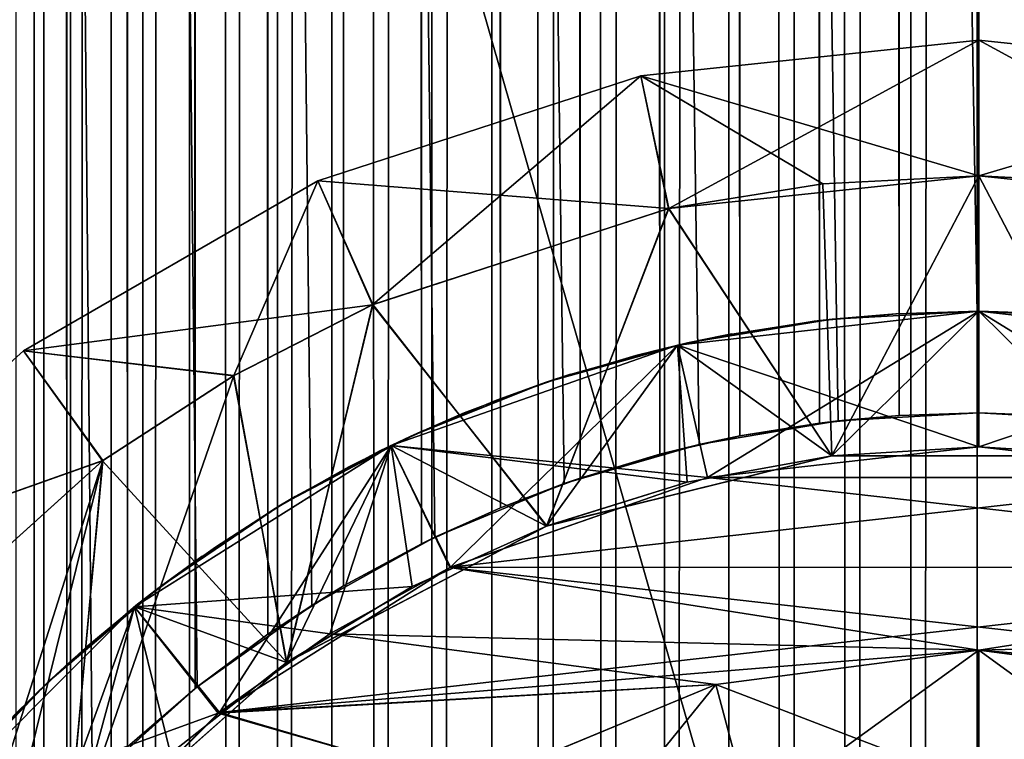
# Model space of a CAD drawing. Header units: millimetres. Extents: x -41 to 11, y -3 to 963.
# Tile 261 of 656: x -3.54 to 0.09, y 63.42 to 66.08. Entities that reach past the tile are written whole.
import ezdxf

# ---------------------------------------------------------------- set-up
doc = ezdxf.new("R2010")
doc.units = ezdxf.units.MM
doc.header["$LTSCALE"] = 65.185185
for name, color, linetype in [('33', 7, 'CONTINUOUS'), ('3400', 7, 'CONTINUOUS'), ('3402', 7, 'CONTINUOUS'), ('3420', 7, 'CONTINUOUS'), ('3429', 7, 'CONTINUOUS'), ('3485', 7, 'CONTINUOUS'), ('3487', 7, 'CONTINUOUS'), ('3499', 7, 'CONTINUOUS'), ('35', 7, 'CONTINUOUS'), ('3513', 7, 'CONTINUOUS'), ('3514', 7, 'CONTINUOUS'), ('3543', 7, 'CONTINUOUS'), ('3544', 7, 'CONTINUOUS'), ('3545', 7, 'CONTINUOUS'), ('39', 7, 'CONTINUOUS'), ('40', 7, 'CONTINUOUS'), ('41', 7, 'CONTINUOUS'), ('45', 7, 'CONTINUOUS'), ('46', 7, 'CONTINUOUS'), ('47', 7, 'CONTINUOUS'), ('50', 7, 'CONTINUOUS'), ('51', 7, 'CONTINUOUS'), ('52', 7, 'CONTINUOUS'), ('53', 7, 'CONTINUOUS'), ('54', 7, 'CONTINUOUS'), ('55', 7, 'CONTINUOUS'), ('56', 7, 'CONTINUOUS'), ('57', 7, 'CONTINUOUS'), ('58', 7, 'CONTINUOUS'), ('59', 7, 'CONTINUOUS'), ('62', 7, 'CONTINUOUS'), ('63', 7, 'CONTINUOUS')]:
    doc.layers.add(name, color=color, linetype=linetype)

msp = doc.modelspace()

# ---------------------------------------------------------------- linework, layer by layer
at = {"layer": '33', "linetype": 'Continuous'}
for points in [[(0, 64.5, -3.25), (-1.0012, 64.3872, -3.25), (1.0013, 64.3872, -3.25), (0, 64.5, -3.25)], [(-1.0012, 64.3872, -3.25), (-1.9505, 64.0553, -3.25), (1.0013, 64.3872, -3.25), (-1.0012, 64.3872, -3.25)], [(1.0013, 64.3872, -3.25), (-1.9505, 64.0553, -3.25), (1.9527, 64.0542, -3.25), (1.0013, 64.3872, -3.25)], [(-1.9505, 64.0553, -3.25), (-2.8037, 63.5198, -3.25), (1.9527, 64.0542, -3.25), (-1.9505, 64.0553, -3.25)], [(1.9527, 64.0542, -3.25), (-2.8037, 63.5198, -3.25), (0, 63.75, -3.25), (1.9527, 64.0542, -3.25)], [(2.3955, 63.8094, -3.25), (1.9527, 64.0542, -3.25), (0, 63.75, -3.25), (2.3955, 63.8094, -3.25)], [(0.9704, 63.6222, -3.25), (2.3955, 63.8094, -3.25), (0, 63.75, -3.25), (0.9704, 63.6222, -3.25)], [(0, 63.75, -3.25), (-2.8037, 63.5198, -3.25), (-0.9706, 63.6222, -3.25), (0, 63.75, -3.25)], [(-0.9706, 63.6222, -3.25), (-2.8037, 63.5198, -3.25), (-1.8755, 63.2473, -3.25), (-0.9706, 63.6222, -3.25)], [(-2.8037, 63.5198, -3.25), (-3.5167, 62.8076, -3.25), (-1.8755, 63.2473, -3.25), (-2.8037, 63.5198, -3.25)]]:
    msp.add_3dface(points, dxfattribs=at)
at = {"layer": '3400', "linetype": 'Continuous'}
for points in [[(9.125, 102.5, -93.5), (9.125, 17.5, -93.5), (-40.875, 102.5, -93.5), (9.125, 102.5, -93.5)], [(9.125, 17.5, -93.5), (-40.875, 17.5, -93.5), (-40.875, 102.5, -93.5), (9.125, 17.5, -93.5)]]:
    msp.add_3dface(points, dxfattribs=at)
at = {"layer": '3402', "linetype": 'Continuous'}
for points in [[(-40.875, 17.5, -8.5), (9.125, 102.5, -8.5), (-40.875, 102.5, -8.5), (-40.875, 17.5, -8.5)], [(9.125, 17.5, -8.5), (9.125, 102.5, -8.5), (-40.875, 17.5, -8.5), (9.125, 17.5, -8.5)]]:
    msp.add_3dface(points, dxfattribs=at)
at = {"layer": '3420', "linetype": 'Continuous'}
for points in [[(-11.275, 21, -12), (-11.275, 99, -12), (11.125, 21, -12), (-11.275, 21, -12)], [(-11.275, 99, -12), (11.125, 99, -12), (11.125, 21, -12), (-11.275, 99, -12)]]:
    msp.add_3dface(points, dxfattribs=at)
at = {"layer": '3429', "linetype": 'Continuous'}
for points in [[(-11.275, 21, -90), (11.125, 21, -90), (11.125, 99, -90), (-11.275, 21, -90)], [(-11.275, 99, -90), (-11.275, 21, -90), (11.125, 99, -90), (-11.275, 99, -90)]]:
    msp.add_3dface(points, dxfattribs=at)
at = {"layer": '3485', "linetype": 'Continuous'}
for points in [[(-3.3669, 63.1709, -2.1596), (-3.5552, 617.0417, -1.8332), (-3.5557, 62.9576, -1.8321), (-3.3669, 63.1709, -2.1596)], [(-3.366, 616.8282, -2.161), (-3.5552, 617.0417, -1.8332), (-3.3669, 63.1709, -2.1596), (-3.366, 616.8282, -2.161)], [(-3.1431, 63.3929, -2.4741), (-3.366, 616.8282, -2.161), (-3.3669, 63.1709, -2.1596), (-3.1431, 63.3929, -2.4741)], [(-3.1421, 616.6063, -2.4753), (-3.366, 616.8282, -2.161), (-3.1431, 63.3929, -2.4741), (-3.1421, 616.6063, -2.4753)], [(-2.8929, 63.6085, -2.7624), (-3.1421, 616.6063, -2.4753), (-3.1431, 63.3929, -2.4741), (-2.8929, 63.6085, -2.7624)], [(-2.8921, 616.3908, -2.7633), (-3.1421, 616.6063, -2.4753), (-2.8929, 63.6085, -2.7624), (-2.8921, 616.3908, -2.7633)], [(-2.6248, 63.808, -3.0184), (-2.8921, 616.3908, -2.7633), (-2.8929, 63.6085, -2.7624), (-2.6248, 63.808, -3.0184)], [(-2.6241, 616.1915, -3.019), (-2.8921, 616.3908, -2.7633), (-2.6248, 63.808, -3.0184), (-2.6241, 616.1915, -3.019)], [(-2.3448, 63.9866, -3.2407), (-2.6241, 616.1915, -3.019), (-2.6248, 63.808, -3.0184), (-2.3448, 63.9866, -3.2407)], [(-2.3442, 616.0131, -3.2411), (-2.6241, 616.1915, -3.019), (-2.3448, 63.9866, -3.2407), (-2.3442, 616.0131, -3.2411)], [(-2.0573, 64.1422, -3.4304), (-2.3442, 616.0131, -3.2411), (-2.3448, 63.9866, -3.2407), (-2.0573, 64.1422, -3.4304)], [(-2.0569, 615.8576, -3.4306), (-2.3442, 616.0131, -3.2411), (-2.0573, 64.1422, -3.4304), (-2.0569, 615.8576, -3.4306)], [(-1.7656, 64.2747, -3.5892), (-2.0569, 615.8576, -3.4306), (-2.0573, 64.1422, -3.4304), (-1.7656, 64.2747, -3.5892)], [(-1.7653, 615.7252, -3.5894), (-2.0569, 615.8576, -3.4306), (-1.7656, 64.2747, -3.5892), (-1.7653, 615.7252, -3.5894)], [(-1.4718, 64.3846, -3.7194), (-1.7653, 615.7252, -3.5894), (-1.7656, 64.2747, -3.5892), (-1.4718, 64.3846, -3.7194)], [(-1.4715, 615.6153, -3.7195), (-1.7653, 615.7252, -3.5894), (-1.4718, 64.3846, -3.7194), (-1.4715, 615.6153, -3.7195)], [(-1.1771, 64.4727, -3.8229), (-1.4715, 615.6153, -3.7195), (-1.4718, 64.3846, -3.7194), (-1.1771, 64.4727, -3.8229)], [(-1.1769, 615.5272, -3.823), (-1.4715, 615.6153, -3.7195), (-1.1771, 64.4727, -3.8229), (-1.1769, 615.5272, -3.823)], [(-0.8823, 64.5401, -3.9015), (-1.1769, 615.5272, -3.823), (-1.1771, 64.4727, -3.8229), (-0.8823, 64.5401, -3.9015)], [(-0.8821, 615.4599, -3.9015), (-1.1769, 615.5272, -3.823), (-0.8823, 64.5401, -3.9015), (-0.8821, 615.4599, -3.9015)], [(-0.5879, 64.5875, -3.9566), (-0.8821, 615.4599, -3.9015), (-0.8823, 64.5401, -3.9015), (-0.5879, 64.5875, -3.9566)], [(-0.5877, 615.4125, -3.9566), (-0.8821, 615.4599, -3.9015), (-0.5879, 64.5875, -3.9566), (-0.5877, 615.4125, -3.9566)], [(-0.2938, 64.6157, -3.9892), (-0.5877, 615.4125, -3.9566), (-0.5879, 64.5875, -3.9566), (-0.2938, 64.6157, -3.9892)], [(-0.2937, 615.3843, -3.9892), (-0.5877, 615.4125, -3.9566), (-0.2938, 64.6157, -3.9892), (-0.2937, 615.3843, -3.9892)], [(0, 64.625, -4), (-0.2937, 615.3843, -3.9892), (-0.2938, 64.6157, -3.9892), (0, 64.625, -4)], [(0, 615.375, -4), (-0.2937, 615.3843, -3.9892), (0, 64.625, -4), (0, 615.375, -4)], [(0.3232, 615.3863, -3.9869), (0, 615.375, -4), (0.3535, 64.6115, -3.9844), (0.3232, 615.3863, -3.9869)], [(0.3535, 64.6115, -3.9844), (0, 615.375, -4), (0, 64.625, -4), (0.3535, 64.6115, -3.9844)], [(-3.4718, 1, 1.9867), (-3.6592, 1, 1.6157), (-3.5557, 337.0424, 1.8321), (-3.4718, 1, 1.9867)], [(-3.3669, 336.8291, 2.1596), (-3.4718, 1, 1.9867), (-3.5557, 337.0424, 1.8321), (-3.3669, 336.8291, 2.1596)], [(-3.3501, 1, 2.1855), (-3.4718, 1, 1.9867), (-3.3669, 336.8291, 2.1596), (-3.3501, 1, 2.1855)], [(-3.1431, 336.6071, 2.4741), (-3.3501, 1, 2.1855), (-3.3669, 336.8291, 2.1596), (-3.1431, 336.6071, 2.4741)], [(-3.2171, 1, 2.377), (-3.3501, 1, 2.1855), (-3.1431, 336.6071, 2.4741), (-3.2171, 1, 2.377)], [(-3.0732, 1, 2.5603), (-3.2171, 1, 2.377), (-3.1431, 336.6071, 2.4741), (-3.0732, 1, 2.5603)], [(-2.8929, 336.3915, 2.7624), (-3.0732, 1, 2.5603), (-3.1431, 336.6071, 2.4741), (-2.8929, 336.3915, 2.7624)], [(-2.9189, 1, 2.735), (-3.0732, 1, 2.5603), (-2.8929, 336.3915, 2.7624), (-2.9189, 1, 2.735)], [(-2.7546, 1, 2.9004), (-2.9189, 1, 2.735), (-2.8929, 336.3915, 2.7624), (-2.7546, 1, 2.9004)], [(-2.6248, 336.192, 3.0184), (-2.7546, 1, 2.9004), (-2.8929, 336.3915, 2.7624), (-2.6248, 336.192, 3.0184)], [(-2.581, 1, 3.0559), (-2.7546, 1, 2.9004), (-2.6248, 336.192, 3.0184), (-2.581, 1, 3.0559)], [(-2.3448, 336.0134, 3.2407), (-2.581, 1, 3.0559), (-2.6248, 336.192, 3.0184), (-2.3448, 336.0134, 3.2407)], [(-2.3986, 1, 3.2011), (-2.581, 1, 3.0559), (-2.3448, 336.0134, 3.2407), (-2.3986, 1, 3.2011)], [(-2.208, 1, 3.3354), (-2.3986, 1, 3.2011), (-2.3448, 336.0134, 3.2407), (-2.208, 1, 3.3354)], [(-2.0573, 335.8578, 3.4304), (-2.208, 1, 3.3354), (-2.3448, 336.0134, 3.2407), (-2.0573, 335.8578, 3.4304)], [(-2.01, 1, 3.4583), (-2.208, 1, 3.3354), (-2.0573, 335.8578, 3.4304), (-2.01, 1, 3.4583)], [(-1.7656, 335.7253, 3.5892), (-2.01, 1, 3.4583), (-2.0573, 335.8578, 3.4304), (-1.7656, 335.7253, 3.5892)], [(-1.8051, 1, 3.5695), (-2.01, 1, 3.4583), (-1.7656, 335.7253, 3.5892), (-1.8051, 1, 3.5695)], [(-1.5941, 1, 3.6686), (-1.8051, 1, 3.5695), (-1.7656, 335.7253, 3.5892), (-1.5941, 1, 3.6686)], [(-1.4718, 335.6154, 3.7194), (-1.5941, 1, 3.6686), (-1.7656, 335.7253, 3.5892), (-1.4718, 335.6154, 3.7194)], [(-1.3777, 1, 3.7553), (-1.5941, 1, 3.6686), (-1.4718, 335.6154, 3.7194), (-1.3777, 1, 3.7553)], [(-1.1771, 335.5273, 3.8229), (-1.3777, 1, 3.7553), (-1.4718, 335.6154, 3.7194), (-1.1771, 335.5273, 3.8229)], [(-1.1566, 1, 3.8291), (-1.3777, 1, 3.7553), (-1.1771, 335.5273, 3.8229), (-1.1566, 1, 3.8291)], [(-0.8823, 335.4599, 3.9015), (-1.1566, 1, 3.8291), (-1.1771, 335.5273, 3.8229), (-0.8823, 335.4599, 3.9015)], [(-0.9316, 1, 3.89), (-1.1566, 1, 3.8291), (-0.8823, 335.4599, 3.9015), (-0.9316, 1, 3.89)], [(-0.7034, 1, 3.9377), (-0.9316, 1, 3.89), (-0.8823, 335.4599, 3.9015), (-0.7034, 1, 3.9377)], [(-0.5879, 335.4125, 3.9566), (-0.7034, 1, 3.9377), (-0.8823, 335.4599, 3.9015), (-0.5879, 335.4125, 3.9566)], [(-0.4729, 1, 3.972), (-0.7034, 1, 3.9377), (-0.5879, 335.4125, 3.9566), (-0.4729, 1, 3.972)], [(-0.2938, 335.3843, 3.9892), (-0.4729, 1, 3.972), (-0.5879, 335.4125, 3.9566), (-0.2938, 335.3843, 3.9892)], [(-0.2407, 1, 3.9928), (-0.4729, 1, 3.972), (-0.2938, 335.3843, 3.9892), (-0.2407, 1, 3.9928)], [(0, 335.375, 4), (-0.2407, 1, 3.9928), (-0.2938, 335.3843, 3.9892), (0, 335.375, 4)], [(-0.0077, 1, 4), (-0.2407, 1, 3.9928), (0, 335.375, 4), (-0.0077, 1, 4)], [(0.2253, 1, 3.9936), (-0.0077, 1, 4), (0, 335.375, 4), (0.2253, 1, 3.9936)], [(0.3535, 335.3885, 3.9844), (0.2253, 1, 3.9936), (0, 335.375, 4), (0.3535, 335.3885, 3.9844)]]:
    msp.add_3dface(points, dxfattribs=at)
at = {"layer": '3487', "linetype": 'Continuous'}
for points in [[(4.5962, 339.485, 8), (-7, 1, 8), (4.625, 340.0023, 8), (4.5962, 339.485, 8)], [(-7, 1, 8), (7, 1, 8), (4.625, 340.0023, 8), (-7, 1, 8)], [(4.5097, 338.9738, 8), (-7, 1, 8), (4.5962, 339.485, 8), (4.5097, 338.9738, 8)], [(4.3663, 338.4749, 8), (-7, 1, 8), (4.5097, 338.9738, 8), (4.3663, 338.4749, 8)], [(4.1676, 337.9947, 8), (-7, 1, 8), (4.3663, 338.4749, 8), (4.1676, 337.9947, 8)], [(3.9164, 337.5399, 8), (-7, 1, 8), (4.1676, 337.9947, 8), (3.9164, 337.5399, 8)], [(3.6166, 337.1171, 8), (-7, 1, 8), (3.9164, 337.5399, 8), (3.6166, 337.1171, 8)], [(-3.6175, 337.1183, 8), (-7, 1, 8), (-3.2729, 336.7322, 8), (-3.6175, 337.1183, 8)], [(3.2717, 336.731, 8), (-7, 1, 8), (3.6166, 337.1171, 8), (3.2717, 336.731, 8)], [(-3.2729, 336.7322, 8), (-7, 1, 8), (-2.886, 336.3859, 8), (-3.2729, 336.7322, 8)], [(2.8846, 336.3848, 8), (-7, 1, 8), (3.2717, 336.731, 8), (2.8846, 336.3848, 8)], [(-2.886, 336.3859, 8), (-7, 1, 8), (-2.4626, 336.0852, 8), (-2.886, 336.3859, 8)], [(2.4611, 336.0842, 8), (-7, 1, 8), (2.8846, 336.3848, 8), (2.4611, 336.0842, 8)], [(-2.4626, 336.0852, 8), (-7, 1, 8), (-2.0084, 335.8338, 8), (-2.4626, 336.0852, 8)], [(2.0067, 335.833, 8), (-7, 1, 8), (2.4611, 336.0842, 8), (2.0067, 335.833, 8)], [(-2.0084, 335.8338, 8), (-7, 1, 8), (-1.5304, 335.6356, 8), (-2.0084, 335.8338, 8)], [(1.5284, 335.6349, 8), (-7, 1, 8), (2.0067, 335.833, 8), (1.5284, 335.6349, 8)], [(-1.5304, 335.6356, 8), (-7, 1, 8), (-1.0319, 335.4916, 8), (-1.5304, 335.6356, 8)], [(1.0298, 335.4911, 8), (-7, 1, 8), (1.5284, 335.6349, 8), (1.0298, 335.4911, 8)], [(-1.0319, 335.4916, 8), (-7, 1, 8), (-0.5195, 335.4043, 8), (-1.0319, 335.4916, 8)], [(0.518, 335.4041, 8), (-7, 1, 8), (1.0298, 335.4911, 8), (0.518, 335.4041, 8)], [(-7, 1, 8), (0, 335.375, 8), (-0.5195, 335.4043, 8), (-7, 1, 8)], [(0, 335.375, 8), (-7, 1, 8), (0.518, 335.4041, 8), (0, 335.375, 8)]]:
    msp.add_3dface(points, dxfattribs=at)
at = {"layer": '3499', "linetype": 'Continuous'}
for points in [[(-1.0319, 64.5084, -8), (-7, 480, -8), (-0.5195, 64.5957, -8), (-1.0319, 64.5084, -8)], [(-1.5304, 64.3644, -8), (-7, 480, -8), (-1.0319, 64.5084, -8), (-1.5304, 64.3644, -8)], [(4.3663, 61.5251, -8), (-7, 480, -8), (4.5097, 61.0262, -8), (4.3663, 61.5251, -8)], [(4.1676, 62.0053, -8), (-7, 480, -8), (4.3663, 61.5251, -8), (4.1676, 62.0053, -8)], [(3.9164, 62.4601, -8), (-7, 480, -8), (4.1676, 62.0053, -8), (3.9164, 62.4601, -8)], [(3.6166, 62.8829, -8), (-7, 480, -8), (3.9164, 62.4601, -8), (3.6166, 62.8829, -8)], [(3.2717, 63.269, -8), (-7, 480, -8), (3.6166, 62.8829, -8), (3.2717, 63.269, -8)], [(2.8846, 63.6152, -8), (-7, 480, -8), (3.2717, 63.269, -8), (2.8846, 63.6152, -8)], [(2.4611, 63.9158, -8), (-7, 480, -8), (2.8846, 63.6152, -8), (2.4611, 63.9158, -8)], [(-2.4626, 63.9148, -8), (-7, 480, -8), (-2.0084, 64.1662, -8), (-2.4626, 63.9148, -8)], [(-2.0084, 64.1662, -8), (-7, 480, -8), (-1.5304, 64.3644, -8), (-2.0084, 64.1662, -8)], [(2.0067, 64.167, -8), (-7, 480, -8), (2.4611, 63.9158, -8), (2.0067, 64.167, -8)], [(4.5097, 61.0262, -8), (-7, 480, -8), (4.5962, 60.515, -8), (4.5097, 61.0262, -8)], [(-3.6175, 62.8817, -8), (-7, 480, -8), (-3.2729, 63.2678, -8), (-3.6175, 62.8817, -8)], [(-3.2729, 63.2678, -8), (-7, 480, -8), (-2.886, 63.6141, -8), (-3.2729, 63.2678, -8)], [(-2.886, 63.6141, -8), (-7, 480, -8), (-2.4626, 63.9148, -8), (-2.886, 63.6141, -8)], [(4.5962, 60.515, -8), (-7, 480, -8), (4.625, 59.9977, -8), (4.5962, 60.515, -8)], [(1.5284, 64.3651, -8), (-7, 480, -8), (2.0067, 64.167, -8), (1.5284, 64.3651, -8)], [(1.0298, 64.5089, -8), (-7, 480, -8), (1.5284, 64.3651, -8), (1.0298, 64.5089, -8)], [(0.518, 64.5959, -8), (-7, 480, -8), (1.0298, 64.5089, -8), (0.518, 64.5959, -8)], [(-7, 480, -8), (0, 64.625, -8), (-0.5195, 64.5957, -8), (-7, 480, -8)], [(0, 64.625, -8), (-7, 480, -8), (0.518, 64.5959, -8), (0, 64.625, -8)], [(-7, 480, -8), (7, 1, -8), (4.625, 59.9977, -8), (-7, 480, -8)], [(7, 480, -8), (7, 1, -8), (-7, 480, -8), (7, 480, -8)]]:
    msp.add_3dface(points, dxfattribs=at)
at = {"layer": '35', "linetype": 'Continuous'}
for points in [[(0, 63.75, -3.25), (-0.9706, 63.6222, -3.25), (0, 63.25, -3.75), (0, 63.75, -3.25)], [(0, 63.75, -3.25), (0, 63.25, -3.75), (0.8412, 63.1393, -3.75), (0, 63.75, -3.25)], [(0.9704, 63.6222, -3.25), (0, 63.75, -3.25), (0.8412, 63.1393, -3.75), (0.9704, 63.6222, -3.25)], [(-0.9706, 63.6222, -3.25), (-1.8755, 63.2473, -3.25), (-1.625, 62.8146, -3.75), (-0.9706, 63.6222, -3.25)], [(-0.9706, 63.6222, -3.25), (-1.625, 62.8146, -3.75), (-0.8412, 63.1393, -3.75), (-0.9706, 63.6222, -3.25)], [(0, 63.25, -3.75), (-0.9706, 63.6222, -3.25), (-0.8412, 63.1393, -3.75), (0, 63.25, -3.75)]]:
    msp.add_3dface(points, dxfattribs=at)
at = {"layer": '3513', "linetype": 'Continuous'}
for points in [[(0, 64.625, -4), (0, 64.625, -8), (0.518, 64.5959, -8), (0, 64.625, -4)], [(0.3535, 64.6115, -3.9844), (0, 64.625, -4), (0.518, 64.5959, -8), (0.3535, 64.6115, -3.9844)]]:
    msp.add_3dface(points, dxfattribs=at)
at = {"layer": '3514', "linetype": 'Continuous'}
for points in [[(-0.2938, 64.6157, -3.9892), (-0.5879, 64.5875, -3.9566), (-0.5195, 64.5957, -8), (-0.2938, 64.6157, -3.9892)], [(0, 64.625, -8), (-0.2938, 64.6157, -3.9892), (-0.5195, 64.5957, -8), (0, 64.625, -8)], [(0, 64.625, -4), (-0.2938, 64.6157, -3.9892), (0, 64.625, -8), (0, 64.625, -4)], [(-0.8823, 64.5401, -3.9015), (-1.0319, 64.5084, -8), (-0.5195, 64.5957, -8), (-0.8823, 64.5401, -3.9015)], [(-0.5879, 64.5875, -3.9566), (-0.8823, 64.5401, -3.9015), (-0.5195, 64.5957, -8), (-0.5879, 64.5875, -3.9566)], [(-0.8823, 64.5401, -3.9015), (-1.1771, 64.4727, -3.8229), (-1.0319, 64.5084, -8), (-0.8823, 64.5401, -3.9015)], [(-1.4718, 64.3846, -3.7194), (-1.5304, 64.3644, -8), (-1.0319, 64.5084, -8), (-1.4718, 64.3846, -3.7194)], [(-1.1771, 64.4727, -3.8229), (-1.4718, 64.3846, -3.7194), (-1.0319, 64.5084, -8), (-1.1771, 64.4727, -3.8229)], [(-1.4718, 64.3846, -3.7194), (-1.7656, 64.2747, -3.5892), (-1.5304, 64.3644, -8), (-1.4718, 64.3846, -3.7194)], [(-1.7656, 64.2747, -3.5892), (-2.0084, 64.1662, -8), (-1.5304, 64.3644, -8), (-1.7656, 64.2747, -3.5892)], [(-1.7656, 64.2747, -3.5892), (-2.0573, 64.1422, -3.4304), (-2.0084, 64.1662, -8), (-1.7656, 64.2747, -3.5892)], [(-2.3448, 63.9866, -3.2407), (-2.4626, 63.9148, -8), (-2.0084, 64.1662, -8), (-2.3448, 63.9866, -3.2407)], [(-2.0573, 64.1422, -3.4304), (-2.3448, 63.9866, -3.2407), (-2.0084, 64.1662, -8), (-2.0573, 64.1422, -3.4304)], [(-2.3448, 63.9866, -3.2407), (-2.6248, 63.808, -3.0184), (-2.4626, 63.9148, -8), (-2.3448, 63.9866, -3.2407)], [(-2.6248, 63.808, -3.0184), (-2.886, 63.6141, -8), (-2.4626, 63.9148, -8), (-2.6248, 63.808, -3.0184)], [(-2.6248, 63.808, -3.0184), (-2.8929, 63.6085, -2.7624), (-2.886, 63.6141, -8), (-2.6248, 63.808, -3.0184)], [(-3.1431, 63.3929, -2.4741), (-3.2729, 63.2678, -8), (-2.886, 63.6141, -8), (-3.1431, 63.3929, -2.4741)], [(-2.8929, 63.6085, -2.7624), (-3.1431, 63.3929, -2.4741), (-2.886, 63.6141, -8), (-2.8929, 63.6085, -2.7624)]]:
    msp.add_3dface(points, dxfattribs=at)
at = {"layer": '3543', "linetype": 'Continuous'}
for points in [[(0, 65, 4), (0.3213, 64.9897, 3.9874), (0, 65, 8), (0, 65, 4)], [(0, 65, 8), (0.3213, 64.9897, 3.9874), (0.5406, 64.9707, 8), (0, 65, 8)]]:
    msp.add_3dface(points, dxfattribs=at)
at = {"layer": '3544', "linetype": 'Continuous'}
for points in [[(0, 65, -4), (0, 65, -8), (0.5406, 64.9707, -8), (0, 65, -4)], [(0.3537, 64.9875, -3.9843), (0, 65, -4), (0.5406, 64.9707, -8), (0.3537, 64.9875, -3.9843)]]:
    msp.add_3dface(points, dxfattribs=at)
at = {"layer": '3545', "linetype": 'Continuous'}
for points in [[(-0.5406, 64.9707, -8), (-0.942, 64.9105, -3.8874), (-1.0749, 64.8831, -8), (-0.5406, 64.9707, -8)], [(-0.5406, 64.9707, 8), (-1.0749, 64.8831, 8), (-0.6074, 64.963, 3.9536), (-0.5406, 64.9707, 8)], [(-0.6211, 64.9613, -3.9515), (-0.942, 64.9105, -3.8874), (-0.5406, 64.9707, -8), (-0.6211, 64.9613, -3.9515)], [(-0.3065, 64.9906, -3.9884), (-0.6211, 64.9613, -3.9515), (-0.5406, 64.9707, -8), (-0.3065, 64.9906, -3.9884)], [(-0.3031, 64.9908, 3.9885), (-0.5406, 64.9707, 8), (-0.6074, 64.963, 3.9536), (-0.3031, 64.9908, 3.9885)], [(0, 65, -8), (-0.3065, 64.9906, -3.9884), (-0.5406, 64.9707, -8), (0, 65, -8)], [(0, 65, 4), (-0.5406, 64.9707, 8), (-0.3031, 64.9908, 3.9885), (0, 65, 4)], [(0, 65, 4), (0, 65, 8), (-0.5406, 64.9707, 8), (0, 65, 4)], [(0, 65, -4), (-0.3065, 64.9906, -3.9884), (0, 65, -8), (0, 65, -4)], [(-0.6074, 64.963, 3.9536), (-1.0749, 64.8831, 8), (-0.9111, 64.9163, 3.8948), (-0.6074, 64.963, 3.9536)], [(-0.942, 64.9105, -3.8874), (-1.2663, 64.837, -3.7942), (-1.0749, 64.8831, -8), (-0.942, 64.9105, -3.8874)], [(-0.9111, 64.9163, 3.8948), (-1.0749, 64.8831, 8), (-1.2119, 64.8509, 3.812), (-0.9111, 64.9163, 3.8948)], [(-1.0749, 64.8831, -8), (-1.5903, 64.7403, -3.6702), (-1.5965, 64.7383, -8), (-1.0749, 64.8831, -8)], [(-1.0749, 64.8831, 8), (-1.5965, 64.7383, 8), (-1.2119, 64.8509, 3.812), (-1.0749, 64.8831, 8)], [(-1.2663, 64.837, -3.7942), (-1.5903, 64.7403, -3.6702), (-1.0749, 64.8831, -8), (-1.2663, 64.837, -3.7942)], [(-1.2119, 64.8509, 3.812), (-1.5965, 64.7383, 8), (-1.5067, 64.7676, 3.7052), (-1.2119, 64.8509, 3.812)], [(-1.5067, 64.7676, 3.7052), (-1.5965, 64.7383, 8), (-1.7803, 64.6723, 3.5824), (-1.5067, 64.7676, 3.7052)], [(-1.5965, 64.7383, -8), (-1.9004, 64.6248, -3.5202), (-2.0994, 64.5379, -8), (-1.5965, 64.7383, -8)], [(-1.5965, 64.7383, 8), (-2.0994, 64.5379, 8), (-1.7803, 64.6723, 3.5824), (-1.5965, 64.7383, 8)], [(-1.5903, 64.7403, -3.6702), (-1.9004, 64.6248, -3.5202), (-1.5965, 64.7383, -8), (-1.5903, 64.7403, -3.6702)], [(-1.7803, 64.6723, 3.5824), (-2.0994, 64.5379, 8), (-2.0498, 64.5605, 3.4349), (-1.7803, 64.6723, 3.5824)], [(-1.9004, 64.6248, -3.5202), (-2.2111, 64.4846, -3.3329), (-2.0994, 64.5379, -8), (-1.9004, 64.6248, -3.5202)], [(-2.0994, 64.5379, -8), (-2.5232, 64.3167, -3.1037), (-2.5778, 64.2843, -8), (-2.0994, 64.5379, -8)], [(-2.0994, 64.5379, 8), (-2.5778, 64.2843, 8), (-2.3255, 64.4263, 3.2543), (-2.0994, 64.5379, 8)], [(-2.2111, 64.4846, -3.3329), (-2.5232, 64.3167, -3.1037), (-2.0994, 64.5379, -8), (-2.2111, 64.4846, -3.3329)], [(-2.0498, 64.5605, 3.4349), (-2.0994, 64.5379, 8), (-2.3255, 64.4263, 3.2543), (-2.0498, 64.5605, 3.4349)], [(-2.3255, 64.4263, 3.2543), (-2.5778, 64.2843, 8), (-2.6072, 64.2665, 3.0335), (-2.3255, 64.4263, 3.2543)], [(-2.5232, 64.3167, -3.1037), (-2.8182, 64.1301, -2.8384), (-2.5778, 64.2843, -8), (-2.5232, 64.3167, -3.1037)], [(-2.5778, 64.2843, -8), (-2.8182, 64.1301, -2.8384), (-3.0259, 63.9805, -8), (-2.5778, 64.2843, -8)], [(-2.5778, 64.2843, 8), (-3.0259, 63.9805, 8), (-2.6072, 64.2665, 3.0335), (-2.5778, 64.2843, 8)], [(-2.6072, 64.2665, 3.0335), (-3.0259, 63.9805, 8), (-2.8669, 64.0965, 2.7899), (-2.6072, 64.2665, 3.0335)], [(-2.8182, 64.1301, -2.8384), (-3.0736, 63.9437, -2.56), (-3.0259, 63.9805, -8), (-2.8182, 64.1301, -2.8384)], [(-2.8669, 64.0965, 2.7899), (-3.0259, 63.9805, 8), (-3.1116, 63.9138, 2.5138), (-2.8669, 64.0965, 2.7899)], [(-3.0259, 63.9805, -8), (-3.2966, 63.7593, -2.2649), (-3.4385, 63.63, -8), (-3.0259, 63.9805, -8)], [(-3.0259, 63.9805, 8), (-3.4385, 63.63, 8), (-3.1116, 63.9138, 2.5138), (-3.0259, 63.9805, 8)], [(-3.0736, 63.9437, -2.56), (-3.2966, 63.7593, -2.2649), (-3.0259, 63.9805, -8), (-3.0736, 63.9437, -2.56)], [(-3.1116, 63.9138, 2.5138), (-3.4385, 63.63, 8), (-3.3432, 63.718, 2.1952), (-3.1116, 63.9138, 2.5138)], [(-3.2966, 63.7593, -2.2649), (-3.4844, 63.586, -1.9649), (-3.4385, 63.63, -8), (-3.2966, 63.7593, -2.2649)], [(-3.3432, 63.718, 2.1952), (-3.4385, 63.63, 8), (-3.5587, 63.5122, 1.826), (-3.3432, 63.718, 2.1952)], [(-3.4385, 63.63, -8), (-3.7442, 63.3137, -1.4071), (-3.8108, 63.2369, -8), (-3.4385, 63.63, -8)], [(-3.4385, 63.63, 8), (-3.8108, 63.2369, 8), (-3.5587, 63.5122, 1.826), (-3.4385, 63.63, 8)], [(-3.6278, 63.4408, -1.685), (-3.7442, 63.3137, -1.4071), (-3.4385, 63.63, -8), (-3.6278, 63.4408, -1.685)], [(-3.4844, 63.586, -1.9649), (-3.6278, 63.4408, -1.685), (-3.4385, 63.63, -8), (-3.4844, 63.586, -1.9649)]]:
    msp.add_3dface(points, dxfattribs=at)
at = {"layer": '39', "linetype": 'Continuous'}
for points in [[(0, 64.5, -23.25), (1.0012, 64.3872, -23.25), (-1.0013, 64.3872, -23.25), (0, 64.5, -23.25)], [(1.9505, 64.0553, -23.25), (-1.9527, 64.0542, -23.25), (-1.0013, 64.3872, -23.25), (1.9505, 64.0553, -23.25)], [(1.0012, 64.3872, -23.25), (1.9505, 64.0553, -23.25), (-1.0013, 64.3872, -23.25), (1.0012, 64.3872, -23.25)], [(-2.3955, 63.8094, -23.25), (-1.9527, 64.0542, -23.25), (0, 63.75, -23.25), (-2.3955, 63.8094, -23.25)], [(1.9505, 64.0553, -23.25), (2.8037, 63.5198, -23.25), (-1.9527, 64.0542, -23.25), (1.9505, 64.0553, -23.25)], [(-1.9527, 64.0542, -23.25), (2.8037, 63.5198, -23.25), (0, 63.75, -23.25), (-1.9527, 64.0542, -23.25)], [(-2.8076, 63.5167, -23.25), (-2.3955, 63.8094, -23.25), (-0.9704, 63.6222, -23.25), (-2.8076, 63.5167, -23.25)], [(-0.9704, 63.6222, -23.25), (-2.3955, 63.8094, -23.25), (0, 63.75, -23.25), (-0.9704, 63.6222, -23.25)], [(0, 63.75, -23.25), (2.8037, 63.5198, -23.25), (0.9706, 63.6222, -23.25), (0, 63.75, -23.25)], [(-1.8736, 63.2484, -23.25), (-2.8076, 63.5167, -23.25), (-0.9704, 63.6222, -23.25), (-1.8736, 63.2484, -23.25)], [(-3.5198, 62.8037, -23.25), (-2.8076, 63.5167, -23.25), (-1.8736, 63.2484, -23.25), (-3.5198, 62.8037, -23.25)]]:
    msp.add_3dface(points, dxfattribs=at)
at = {"layer": '40', "linetype": 'Continuous'}
for points in [[(-0.9704, 63.6222, -23.25), (0, 63.75, -23.25), (-0.8412, 63.1393, -22.75), (-0.9704, 63.6222, -23.25)], [(-0.8412, 63.1393, -22.75), (0, 63.75, -23.25), (0, 63.25, -22.75), (-0.8412, 63.1393, -22.75)], [(0, 63.75, -23.25), (0.9706, 63.6222, -23.25), (0, 63.25, -22.75), (0, 63.75, -23.25)], [(-1.8736, 63.2484, -23.25), (-0.9704, 63.6222, -23.25), (-0.8412, 63.1393, -22.75), (-1.8736, 63.2484, -23.25)], [(0, 63.25, -22.75), (0.9706, 63.6222, -23.25), (0.8412, 63.1393, -22.75), (0, 63.25, -22.75)]]:
    msp.add_3dface(points, dxfattribs=at)
at = {"layer": '41', "linetype": 'Continuous'}
for points in [[(-1.1126, 64.8746, -22.75), (0, 65, -22.75), (-1.0013, 64.3872, -23.25), (-1.1126, 64.8746, -22.75)], [(0, 65, -22.75), (0, 64.5, -23.25), (-1.0013, 64.3872, -23.25), (0, 65, -22.75)], [(0, 65, -22.75), (1.1126, 64.8746, -22.75), (0, 64.5, -23.25), (0, 65, -22.75)], [(-2.1694, 64.5048, -22.75), (-1.1126, 64.8746, -22.75), (-1.0013, 64.3872, -23.25), (-2.1694, 64.5048, -22.75)], [(0, 64.5, -23.25), (1.1126, 64.8746, -22.75), (1.0012, 64.3872, -23.25), (0, 64.5, -23.25)], [(-3.1174, 63.9092, -22.75), (-2.1694, 64.5048, -22.75), (-2.3955, 63.8094, -23.25), (-3.1174, 63.9092, -22.75)], [(-2.3955, 63.8094, -23.25), (-2.1694, 64.5048, -22.75), (-1.9527, 64.0542, -23.25), (-2.3955, 63.8094, -23.25)], [(-1.9527, 64.0542, -23.25), (-2.1694, 64.5048, -22.75), (-1.0013, 64.3872, -23.25), (-1.9527, 64.0542, -23.25)], [(-3.9092, 63.1174, -22.75), (-3.1174, 63.9092, -22.75), (-2.8076, 63.5167, -23.25), (-3.9092, 63.1174, -22.75)], [(-2.8076, 63.5167, -23.25), (-3.1174, 63.9092, -22.75), (-2.3955, 63.8094, -23.25), (-2.8076, 63.5167, -23.25)], [(-3.5198, 62.8037, -23.25), (-3.9092, 63.1174, -22.75), (-2.8076, 63.5167, -23.25), (-3.5198, 62.8037, -23.25)]]:
    msp.add_3dface(points, dxfattribs=at)
at = {"layer": '45', "linetype": 'Continuous'}
for points in [[(0, 65, -12.25), (0, 65, -22.75), (-1.1126, 64.8746, -22.75), (0, 65, -12.25)], [(-1.1126, 64.8746, -12.25), (0, 65, -12.25), (-1.1126, 64.8746, -22.75), (-1.1126, 64.8746, -12.25)], [(0, 65, -22.75), (1.1126, 64.8746, -12.25), (1.1126, 64.8746, -22.75), (0, 65, -22.75)], [(0, 65, -12.25), (1.1126, 64.8746, -12.25), (0, 65, -22.75), (0, 65, -12.25)], [(-2.1694, 64.5048, -12.25), (-1.1126, 64.8746, -12.25), (-2.1694, 64.5048, -22.75), (-2.1694, 64.5048, -12.25)], [(-2.1694, 64.5048, -22.75), (-1.1126, 64.8746, -12.25), (-1.1126, 64.8746, -22.75), (-2.1694, 64.5048, -22.75)], [(-3.1174, 63.9092, -12.25), (-2.1694, 64.5048, -12.25), (-3.1174, 63.9092, -22.75), (-3.1174, 63.9092, -12.25)], [(-3.1174, 63.9092, -22.75), (-2.1694, 64.5048, -12.25), (-2.1694, 64.5048, -22.75), (-3.1174, 63.9092, -22.75)], [(-3.9092, 63.1174, -12.25), (-3.1174, 63.9092, -12.25), (-3.9092, 63.1174, -22.75), (-3.9092, 63.1174, -12.25)], [(-3.9092, 63.1174, -22.75), (-3.1174, 63.9092, -12.25), (-3.1174, 63.9092, -22.75), (-3.9092, 63.1174, -22.75)]]:
    msp.add_3dface(points, dxfattribs=at)
at = {"layer": '46', "linetype": 'Continuous'}
for points in [[(-1.1126, 64.8746, -3.75), (0, 65, -3.75), (-1.1126, 64.8746, -6.75), (-1.1126, 64.8746, -3.75)], [(-1.1126, 64.8746, -6.75), (0, 65, -3.75), (0, 65, -6.75), (-1.1126, 64.8746, -6.75)], [(0, 65, -3.75), (1.1126, 64.8746, -3.75), (0, 65, -6.75), (0, 65, -3.75)], [(0, 65, -6.75), (1.1126, 64.8746, -3.75), (1.1126, 64.8746, -6.75), (0, 65, -6.75)], [(-2.1694, 64.5048, -3.75), (-1.1126, 64.8746, -3.75), (-2.1694, 64.5048, -6.75), (-2.1694, 64.5048, -3.75)], [(-2.1694, 64.5048, -6.75), (-1.1126, 64.8746, -3.75), (-1.1126, 64.8746, -6.75), (-2.1694, 64.5048, -6.75)], [(-3.1174, 63.9092, -6.75), (-2.1694, 64.5048, -3.75), (-2.1694, 64.5048, -6.75), (-3.1174, 63.9092, -6.75)], [(-3.1174, 63.9092, -3.75), (-2.1694, 64.5048, -3.75), (-3.1174, 63.9092, -6.75), (-3.1174, 63.9092, -3.75)], [(-3.9092, 63.1174, -6.75), (-3.1174, 63.9092, -3.75), (-3.1174, 63.9092, -6.75), (-3.9092, 63.1174, -6.75)], [(-3.9092, 63.1174, -3.75), (-3.1174, 63.9092, -3.75), (-3.9092, 63.1174, -6.75), (-3.9092, 63.1174, -3.75)]]:
    msp.add_3dface(points, dxfattribs=at)
at = {"layer": '47', "linetype": 'Continuous'}
for points in [[(-1.1126, 64.8746, -12.25), (0, 64.5, -11.75), (0, 65, -12.25), (-1.1126, 64.8746, -12.25)], [(0, 64.5, -11.75), (0.5424, 64.4672, -11.75), (0, 65, -12.25), (0, 64.5, -11.75)], [(0, 65, -12.25), (0.5424, 64.4672, -11.75), (1.1126, 64.8746, -12.25), (0, 65, -12.25)], [(-2.1694, 64.5048, -12.25), (-1.0769, 64.3692, -11.75), (-1.1126, 64.8746, -12.25), (-2.1694, 64.5048, -12.25)], [(-1.0769, 64.3692, -11.75), (-0.5424, 64.4672, -11.75), (-1.1126, 64.8746, -12.25), (-1.0769, 64.3692, -11.75)], [(-0.5424, 64.4672, -11.75), (0, 64.5, -11.75), (-1.1126, 64.8746, -12.25), (-0.5424, 64.4672, -11.75)], [(-3.1174, 63.9092, -12.25), (-2.0913, 63.9846, -11.75), (-2.1694, 64.5048, -12.25), (-3.1174, 63.9092, -12.25)], [(-2.0913, 63.9846, -11.75), (-1.5957, 64.2076, -11.75), (-2.1694, 64.5048, -12.25), (-2.0913, 63.9846, -11.75)], [(-1.5957, 64.2076, -11.75), (-1.0769, 64.3692, -11.75), (-2.1694, 64.5048, -12.25), (-1.5957, 64.2076, -11.75)], [(-2.5563, 63.7034, -11.75), (-2.0913, 63.9846, -11.75), (-3.1174, 63.9092, -12.25), (-2.5563, 63.7034, -11.75)], [(-3.9092, 63.1174, -12.25), (-2.9841, 63.3683, -11.75), (-3.1174, 63.9092, -12.25), (-3.9092, 63.1174, -12.25)], [(-2.9841, 63.3683, -11.75), (-2.5563, 63.7034, -11.75), (-3.1174, 63.9092, -12.25), (-2.9841, 63.3683, -11.75)]]:
    msp.add_3dface(points, dxfattribs=at)
at = {"layer": '50', "linetype": 'Continuous'}
for points in [[(-0.5424, 64.4672, -11), (0.5424, 64.4672, -11), (0, 64.5, -11.75), (-0.5424, 64.4672, -11)], [(-0.5424, 64.4672, -11.75), (-0.5424, 64.4672, -11), (0, 64.5, -11.75), (-0.5424, 64.4672, -11.75)], [(0, 64.5, -11.75), (0.5424, 64.4672, -11), (0.5424, 64.4672, -11.75), (0, 64.5, -11.75)], [(-1.5956, 64.2076, -11), (-0.5424, 64.4672, -11), (-1.0769, 64.3692, -11.75), (-1.5956, 64.2076, -11)], [(-1.0769, 64.3692, -11.75), (-0.5424, 64.4672, -11), (-0.5424, 64.4672, -11.75), (-1.0769, 64.3692, -11.75)], [(-1.5957, 64.2076, -11.75), (-1.5956, 64.2076, -11), (-1.0769, 64.3692, -11.75), (-1.5957, 64.2076, -11.75)], [(-2.5562, 63.7035, -11), (-1.5956, 64.2076, -11), (-2.0913, 63.9846, -11.75), (-2.5562, 63.7035, -11)], [(-2.0913, 63.9846, -11.75), (-1.5956, 64.2076, -11), (-1.5957, 64.2076, -11.75), (-2.0913, 63.9846, -11.75)], [(-2.5563, 63.7034, -11.75), (-2.5562, 63.7035, -11), (-2.0913, 63.9846, -11.75), (-2.5563, 63.7034, -11.75)], [(-3.3676, 62.9848, -11), (-2.5562, 63.7035, -11), (-2.9841, 63.3683, -11.75), (-3.3676, 62.9848, -11)], [(-2.9841, 63.3683, -11.75), (-2.5562, 63.7035, -11), (-2.5563, 63.7034, -11.75), (-2.9841, 63.3683, -11.75)]]:
    msp.add_3dface(points, dxfattribs=at)
at = {"layer": '51', "linetype": 'Continuous'}
for points in [[(-1.1437, 65.3798, -11), (0, 65.5, -11), (-0.5424, 64.4672, -11), (-1.1437, 65.3798, -11)], [(-0.5424, 64.4672, -11), (0, 65.5, -11), (0.5424, 64.4672, -11), (-0.5424, 64.4672, -11)], [(0, 65.5, -11), (0.5759, 65.4698, -11), (0.5424, 64.4672, -11), (0, 65.5, -11)], [(-2.2368, 65.0246, -11), (-1.1437, 65.3798, -11), (-1.5956, 64.2076, -11), (-2.2368, 65.0246, -11)], [(-1.5956, 64.2076, -11), (-1.1437, 65.3798, -11), (-0.5424, 64.4672, -11), (-1.5956, 64.2076, -11)], [(-2.7505, 64.7629, -11), (-2.2368, 65.0246, -11), (-2.5562, 63.7035, -11), (-2.7505, 64.7629, -11)], [(-2.5562, 63.7035, -11), (-2.2368, 65.0246, -11), (-1.5956, 64.2076, -11), (-2.5562, 63.7035, -11)], [(-3.3676, 62.9848, -11), (-2.7505, 64.7629, -11), (-2.5562, 63.7035, -11), (-3.3676, 62.9848, -11)], [(-3.2339, 64.4488, -11), (-2.7505, 64.7629, -11), (-3.3676, 62.9848, -11), (-3.2339, 64.4488, -11)], [(-4.0876, 63.6799, -11), (-3.2339, 64.4488, -11), (-3.9845, 62.0914, -11), (-4.0876, 63.6799, -11)], [(-3.9845, 62.0914, -11), (-3.2339, 64.4488, -11), (-3.703, 62.5569, -11), (-3.9845, 62.0914, -11)], [(-3.703, 62.5569, -11), (-3.2339, 64.4488, -11), (-3.3676, 62.9848, -11), (-3.703, 62.5569, -11)]]:
    msp.add_3dface(points, dxfattribs=at)
at = {"layer": '52', "linetype": 'Continuous'}
for points in [[(-1.2475, 65.8689, -10.5), (0, 66, -10.5), (-1.1437, 65.3798, -11), (-1.2475, 65.8689, -10.5)], [(0, 66, -10.5), (0, 65.5, -11), (-1.1437, 65.3798, -11), (0, 66, -10.5)], [(-2.4404, 65.4813, -10.5), (-1.2475, 65.8689, -10.5), (-2.2368, 65.0246, -11), (-2.4404, 65.4813, -10.5)], [(-2.2368, 65.0246, -11), (-1.2475, 65.8689, -10.5), (-1.1437, 65.3798, -11), (-2.2368, 65.0246, -11)], [(-3.5267, 64.8541, -10.5), (-2.4404, 65.4813, -10.5), (-2.7505, 64.7629, -11), (-3.5267, 64.8541, -10.5)], [(-2.7505, 64.7629, -11), (-2.4404, 65.4813, -10.5), (-2.2368, 65.0246, -11), (-2.7505, 64.7629, -11)], [(-4.4589, 64.0148, -10.5), (-3.5267, 64.8541, -10.5), (-3.2339, 64.4488, -11), (-4.4589, 64.0148, -10.5)], [(-3.2339, 64.4488, -11), (-3.5267, 64.8541, -10.5), (-2.7505, 64.7629, -11), (-3.2339, 64.4488, -11)], [(-4.0876, 63.6799, -11), (-4.4589, 64.0148, -10.5), (-3.2339, 64.4488, -11), (-4.0876, 63.6799, -11)]]:
    msp.add_3dface(points, dxfattribs=at)
at = {"layer": '53', "linetype": 'Continuous'}
for points in [[(0, 65.5, -11), (0, 66, -10.5), (1.2475, 65.8689, -10.5), (0, 65.5, -11)], [(0.5759, 65.4698, -11), (0, 65.5, -11), (1.2475, 65.8689, -10.5), (0.5759, 65.4698, -11)]]:
    msp.add_3dface(points, dxfattribs=at)
at = {"layer": '54', "linetype": 'Continuous'}
for points in [[(1.2475, 65.8689, -10.5), (0, 66, -10.5), (1.2475, 65.8689, -8.5), (1.2475, 65.8689, -10.5)], [(0, 66, -10.5), (0, 66, -8.5), (1.2475, 65.8689, -8.5), (0, 66, -10.5)]]:
    msp.add_3dface(points, dxfattribs=at)
at = {"layer": '55', "linetype": 'Continuous'}
for points in [[(-1.2475, 65.8689, -8.5), (0, 66, -8.5), (-1.2475, 65.8689, -10.5), (-1.2475, 65.8689, -8.5)], [(0, 66, -8.5), (0, 66, -10.5), (-1.2475, 65.8689, -10.5), (0, 66, -8.5)], [(-2.4404, 65.4813, -8.5), (-1.2475, 65.8689, -8.5), (-2.4404, 65.4813, -10.5), (-2.4404, 65.4813, -8.5)], [(-2.4404, 65.4813, -10.5), (-1.2475, 65.8689, -8.5), (-1.2475, 65.8689, -10.5), (-2.4404, 65.4813, -10.5)], [(-3.5267, 64.8541, -8.5), (-2.4404, 65.4813, -8.5), (-3.5267, 64.8541, -10.5), (-3.5267, 64.8541, -8.5)], [(-3.5267, 64.8541, -10.5), (-2.4404, 65.4813, -8.5), (-2.4404, 65.4813, -10.5), (-3.5267, 64.8541, -10.5)], [(-4.4589, 64.0148, -8.5), (-3.5267, 64.8541, -8.5), (-4.4589, 64.0148, -10.5), (-4.4589, 64.0148, -8.5)], [(-4.4589, 64.0148, -10.5), (-3.5267, 64.8541, -8.5), (-3.5267, 64.8541, -10.5), (-4.4589, 64.0148, -10.5)]]:
    msp.add_3dface(points, dxfattribs=at)
at = {"layer": '56', "linetype": 'Continuous'}
for points in [[(-1.2475, 65.8689, -8.5), (0, 65.5, -8), (0, 66, -8.5), (-1.2475, 65.8689, -8.5)], [(-2.4404, 65.4813, -8.5), (-1.1451, 65.3795, -8), (-1.2475, 65.8689, -8.5), (-2.4404, 65.4813, -8.5)], [(-0.5759, 65.4698, -8), (0, 65.5, -8), (-1.2475, 65.8689, -8.5), (-0.5759, 65.4698, -8)], [(-1.1451, 65.3795, -8), (-0.5759, 65.4698, -8), (-1.2475, 65.8689, -8.5), (-1.1451, 65.3795, -8)], [(-3.5267, 64.8541, -8.5), (-2.2378, 65.0241, -8), (-2.4404, 65.4813, -8.5), (-3.5267, 64.8541, -8.5)], [(-2.2378, 65.0241, -8), (-1.1451, 65.3795, -8), (-2.4404, 65.4813, -8.5), (-2.2378, 65.0241, -8)], [(-2.7512, 64.7624, -8), (-2.2378, 65.0241, -8), (-3.5267, 64.8541, -8.5), (-2.7512, 64.7624, -8)], [(-4.4589, 64.0148, -8.5), (-3.2346, 64.4483, -8), (-3.5267, 64.8541, -8.5), (-4.4589, 64.0148, -8.5)], [(-3.2346, 64.4483, -8), (-2.7512, 64.7624, -8), (-3.5267, 64.8541, -8.5), (-3.2346, 64.4483, -8)], [(-4.0888, 63.6785, -8), (-3.2346, 64.4483, -8), (-4.4589, 64.0148, -8.5), (-4.0888, 63.6785, -8)]]:
    msp.add_3dface(points, dxfattribs=at)
at = {"layer": '57', "linetype": 'Continuous'}
for points in [[(0, 65.5, -8), (1.1437, 65.3798, -8), (0, 66, -8.5), (0, 65.5, -8)], [(0, 66, -8.5), (1.1437, 65.3798, -8), (1.2475, 65.8689, -8.5), (0, 66, -8.5)]]:
    msp.add_3dface(points, dxfattribs=at)
at = {"layer": '58', "linetype": 'Continuous'}
for points in [[(-0.5759, 65.4698, -8), (-0.5424, 64.4672, -8), (0, 65.5, -8), (-0.5759, 65.4698, -8)], [(-0.5424, 64.4672, -8), (0.5424, 64.4672, -8), (0, 65.5, -8), (-0.5424, 64.4672, -8)], [(0, 65.5, -8), (0.5424, 64.4672, -8), (1.1437, 65.3798, -8), (0, 65.5, -8)], [(-1.1451, 65.3795, -8), (-0.5424, 64.4672, -8), (-0.5759, 65.4698, -8), (-1.1451, 65.3795, -8)], [(-2.2378, 65.0241, -8), (-1.5947, 64.208, -8), (-1.1451, 65.3795, -8), (-2.2378, 65.0241, -8)], [(-1.5947, 64.208, -8), (-0.5424, 64.4672, -8), (-1.1451, 65.3795, -8), (-1.5947, 64.208, -8)], [(-2.7512, 64.7624, -8), (-2.5548, 63.7045, -8), (-2.2378, 65.0241, -8), (-2.7512, 64.7624, -8)], [(-2.5548, 63.7045, -8), (-1.5947, 64.208, -8), (-2.2378, 65.0241, -8), (-2.5548, 63.7045, -8)], [(-3.2346, 64.4483, -8), (-2.5548, 63.7045, -8), (-2.7512, 64.7624, -8), (-3.2346, 64.4483, -8)], [(-4.0888, 63.6785, -8), (-3.3669, 62.9856, -8), (-3.2346, 64.4483, -8), (-4.0888, 63.6785, -8)], [(-3.3669, 62.9856, -8), (-2.5548, 63.7045, -8), (-3.2346, 64.4483, -8), (-3.3669, 62.9856, -8)], [(-3.7025, 62.5576, -8), (-3.3669, 62.9856, -8), (-4.0888, 63.6785, -8), (-3.7025, 62.5576, -8)]]:
    msp.add_3dface(points, dxfattribs=at)
at = {"layer": '59', "linetype": 'Continuous'}
for points in [[(-0.5424, 64.4672, -7.25), (0, 64.5, -7.25), (-0.5424, 64.4672, -8), (-0.5424, 64.4672, -7.25)], [(-0.5424, 64.4672, -8), (0, 64.5, -7.25), (0.5424, 64.4672, -8), (-0.5424, 64.4672, -8)], [(0, 64.5, -7.25), (0.5424, 64.4672, -7.25), (0.5424, 64.4672, -8), (0, 64.5, -7.25)], [(-1.0769, 64.3692, -7.25), (-0.5424, 64.4672, -7.25), (-1.5947, 64.208, -8), (-1.0769, 64.3692, -7.25)], [(-1.5947, 64.208, -8), (-0.5424, 64.4672, -7.25), (-0.5424, 64.4672, -8), (-1.5947, 64.208, -8)], [(-1.5957, 64.2076, -7.25), (-1.0769, 64.3692, -7.25), (-1.5947, 64.208, -8), (-1.5957, 64.2076, -7.25)], [(-2.5548, 63.7045, -8), (-1.5957, 64.2076, -7.25), (-1.5947, 64.208, -8), (-2.5548, 63.7045, -8)], [(-2.0913, 63.9846, -7.25), (-1.5957, 64.2076, -7.25), (-2.5548, 63.7045, -8), (-2.0913, 63.9846, -7.25)], [(-2.5563, 63.7034, -7.25), (-2.0913, 63.9846, -7.25), (-2.5548, 63.7045, -8), (-2.5563, 63.7034, -7.25)], [(-3.3669, 62.9856, -8), (-2.5563, 63.7034, -7.25), (-2.5548, 63.7045, -8), (-3.3669, 62.9856, -8)], [(-2.9841, 63.3683, -7.25), (-2.5563, 63.7034, -7.25), (-3.3669, 62.9856, -8), (-2.9841, 63.3683, -7.25)]]:
    msp.add_3dface(points, dxfattribs=at)
at = {"layer": '62', "linetype": 'Continuous'}
for points in [[(-1.1126, 64.8746, -6.75), (0, 65, -6.75), (-0.5424, 64.4672, -7.25), (-1.1126, 64.8746, -6.75)], [(-0.5424, 64.4672, -7.25), (0, 65, -6.75), (0, 64.5, -7.25), (-0.5424, 64.4672, -7.25)], [(0, 65, -6.75), (1.1126, 64.8746, -6.75), (0, 64.5, -7.25), (0, 65, -6.75)], [(-2.1694, 64.5048, -6.75), (-1.1126, 64.8746, -6.75), (-1.5957, 64.2076, -7.25), (-2.1694, 64.5048, -6.75)], [(-1.5957, 64.2076, -7.25), (-1.1126, 64.8746, -6.75), (-1.0769, 64.3692, -7.25), (-1.5957, 64.2076, -7.25)], [(-1.0769, 64.3692, -7.25), (-1.1126, 64.8746, -6.75), (-0.5424, 64.4672, -7.25), (-1.0769, 64.3692, -7.25)], [(0, 64.5, -7.25), (1.1126, 64.8746, -6.75), (0.5424, 64.4672, -7.25), (0, 64.5, -7.25)], [(-3.1174, 63.9092, -6.75), (-2.1694, 64.5048, -6.75), (-2.5563, 63.7034, -7.25), (-3.1174, 63.9092, -6.75)], [(-2.5563, 63.7034, -7.25), (-2.1694, 64.5048, -6.75), (-2.0913, 63.9846, -7.25), (-2.5563, 63.7034, -7.25)], [(-2.0913, 63.9846, -7.25), (-2.1694, 64.5048, -6.75), (-1.5957, 64.2076, -7.25), (-2.0913, 63.9846, -7.25)], [(-3.9092, 63.1174, -6.75), (-3.1174, 63.9092, -6.75), (-3.3683, 62.9841, -7.25), (-3.9092, 63.1174, -6.75)], [(-3.3683, 62.9841, -7.25), (-3.1174, 63.9092, -6.75), (-2.9841, 63.3683, -7.25), (-3.3683, 62.9841, -7.25)], [(-2.9841, 63.3683, -7.25), (-3.1174, 63.9092, -6.75), (-2.5563, 63.7034, -7.25), (-2.9841, 63.3683, -7.25)]]:
    msp.add_3dface(points, dxfattribs=at)
at = {"layer": '63', "linetype": 'Continuous'}
for points in [[(-1.1126, 64.8746, -3.75), (0, 64.5, -3.25), (0, 65, -3.75), (-1.1126, 64.8746, -3.75)], [(0, 64.5, -3.25), (1.0013, 64.3872, -3.25), (0, 65, -3.75), (0, 64.5, -3.25)], [(0, 65, -3.75), (1.0013, 64.3872, -3.25), (1.1126, 64.8746, -3.75), (0, 65, -3.75)], [(-2.1694, 64.5048, -3.75), (-1.9505, 64.0553, -3.25), (-1.1126, 64.8746, -3.75), (-2.1694, 64.5048, -3.75)], [(-1.9505, 64.0553, -3.25), (-1.0012, 64.3872, -3.25), (-1.1126, 64.8746, -3.75), (-1.9505, 64.0553, -3.25)], [(-1.0012, 64.3872, -3.25), (0, 64.5, -3.25), (-1.1126, 64.8746, -3.75), (-1.0012, 64.3872, -3.25)], [(-3.1174, 63.9092, -3.75), (-2.8037, 63.5198, -3.25), (-2.1694, 64.5048, -3.75), (-3.1174, 63.9092, -3.75)], [(-2.8037, 63.5198, -3.25), (-1.9505, 64.0553, -3.25), (-2.1694, 64.5048, -3.75), (-2.8037, 63.5198, -3.25)], [(-3.9092, 63.1174, -3.75), (-3.5167, 62.8076, -3.25), (-3.1174, 63.9092, -3.75), (-3.9092, 63.1174, -3.75)], [(-3.5167, 62.8076, -3.25), (-2.8037, 63.5198, -3.25), (-3.1174, 63.9092, -3.75), (-3.5167, 62.8076, -3.25)]]:
    msp.add_3dface(points, dxfattribs=at)

doc.saveas('drawing.dxf')
